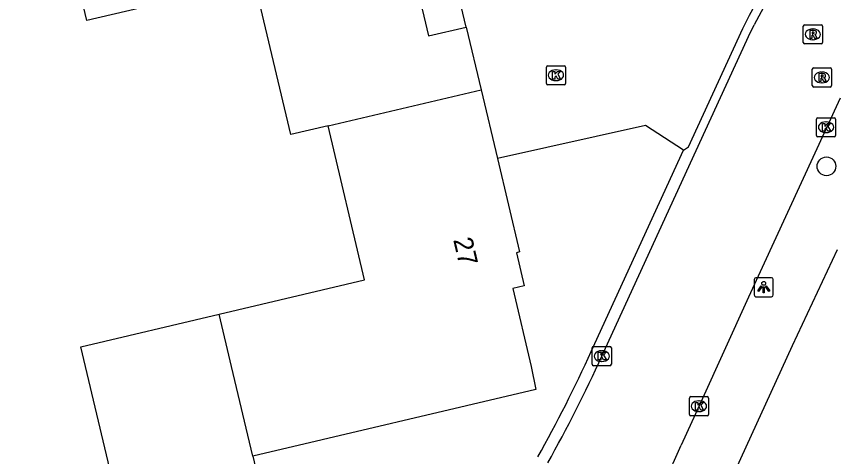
# Model space of a CAD drawing. Extents: x 157663 to 158496, y 379212 to 380934.
# Drawn here: x 158204.55 to 158247.41, y 380495.28 to 380518.31 of the extents above; entities that cross this region are included whole.
import ezdxf

# ---------------------------------------------------------------- set-up
doc = ezdxf.new("R2010")
doc.units = 0
for name, color, linetype in [('IMGEO_Boom', 7, 'Continuous'), ('IMGEO_Kolk', 7, 'Continuous'), ('IMGEO_Lichtpunt', 7, 'Continuous'), ('IMGEO_Pand', 7, 'Continuous'), ('IMGEO_Pand_nummerreeks', 7, 'Continuous'), ('IMGEO_Rijbaan_lokaal_open', 7, 'Continuous'), ('IMGEO_Rioolput', 7, 'Continuous'), ('IMGEO_Voetpad_open', 7, 'Continuous')]:
    doc.layers.add(name, color=color, linetype=linetype)

msp = doc.modelspace()

# ---------------------------------------------------------------- linework, layer by layer
at = {"layer": 'IMGEO_Boom'}
msp.add_circle((158246.885, 380510.466), 0.489, dxfattribs=at)
at = {"layer": 'IMGEO_Kolk'}
for p, q in [((158232.248, 380514.804), (158232.248, 380515.656)), ((158232.323, 380515.73), (158233.175, 380515.73)), ((158232.736, 380515.51), (158232.761, 380515.51)), ((158233.249, 380515.656), (158233.249, 380514.804)), ((158232.759, 380514.95), (158232.734, 380514.95)), ((158233.175, 380514.73), (158232.323, 380514.73)), ((158246.362, 380512.082), (158246.362, 380512.934)), ((158246.437, 380513.008), (158247.289, 380513.008)), ((158246.85, 380512.788), (158246.875, 380512.788)), ((158247.363, 380512.934), (158247.363, 380512.082)), ((158247.289, 380512.008), (158246.437, 380512.008)), ((158246.873, 380512.228), (158246.848, 380512.228)), ((158234.641, 380500.113), (158234.641, 380500.965)), ((158234.716, 380501.039), (158235.568, 380501.039)), ((158235.129, 380500.819), (158235.154, 380500.819)), ((158235.642, 380500.965), (158235.642, 380500.113)), ((158235.568, 380500.039), (158234.716, 380500.039)), ((158235.152, 380500.259), (158235.127, 380500.259)), ((158239.719, 380497.494), (158239.719, 380498.346)), ((158239.794, 380498.42), (158240.646, 380498.42)), ((158240.72, 380498.346), (158240.72, 380497.494)), ((158240.207, 380498.2), (158240.232, 380498.2)), ((158240.646, 380497.42), (158239.794, 380497.42)), ((158240.23, 380497.64), (158240.205, 380497.64))]:
    msp.add_line(p, q, dxfattribs=at)
for points in [[(158232.248, 380514.804), (158232.248, 380515.656)], [(158232.323, 380515.73), (158233.175, 380515.73)], [(158232.569, 380515.43), (158232.692, 380515.43), (158232.692, 380515.279), (158232.822, 380515.43), (158232.986, 380515.43), (158232.84, 380515.279), (158232.993, 380515.03), (158232.841, 380515.03), (158232.756, 380515.194), (158232.692, 380515.127), (158232.692, 380515.03), (158232.569, 380515.03), (158232.569, 380515.43)], [(158233.249, 380515.656), (158233.249, 380514.804)], [(158233.175, 380514.73), (158232.323, 380514.73)], [(158246.362, 380512.082), (158246.362, 380512.934)], [(158246.437, 380513.008), (158247.289, 380513.008)], [(158247.363, 380512.934), (158247.363, 380512.082)], [(158246.683, 380512.708), (158246.806, 380512.708), (158246.806, 380512.557), (158246.936, 380512.708), (158247.1, 380512.708), (158246.954, 380512.557), (158247.107, 380512.308), (158246.955, 380512.308), (158246.87, 380512.472), (158246.806, 380512.405), (158246.806, 380512.308), (158246.683, 380512.308), (158246.683, 380512.708)], [(158247.289, 380512.008), (158246.437, 380512.008)], [(158234.641, 380500.113), (158234.641, 380500.965)], [(158234.716, 380501.039), (158235.568, 380501.039)], [(158235.642, 380500.965), (158235.642, 380500.113)], [(158234.962, 380500.739), (158235.085, 380500.739), (158235.085, 380500.588), (158235.215, 380500.739), (158235.379, 380500.739), (158235.233, 380500.588), (158235.386, 380500.339), (158235.234, 380500.339), (158235.149, 380500.503), (158235.085, 380500.436), (158235.085, 380500.339), (158234.962, 380500.339), (158234.962, 380500.739)], [(158235.568, 380500.039), (158234.716, 380500.039)], [(158239.719, 380497.494), (158239.719, 380498.346)], [(158239.794, 380498.42), (158240.646, 380498.42)], [(158240.72, 380498.346), (158240.72, 380497.494)], [(158240.04, 380498.12), (158240.163, 380498.12), (158240.163, 380497.969), (158240.293, 380498.12), (158240.457, 380498.12), (158240.311, 380497.969), (158240.464, 380497.72), (158240.312, 380497.72), (158240.227, 380497.884), (158240.163, 380497.817), (158240.163, 380497.72), (158240.04, 380497.72), (158240.04, 380498.12)], [(158240.646, 380497.42), (158239.794, 380497.42)]]:
    msp.add_lwpolyline(points, dxfattribs=at)
for centre, start, end in [((158232.325, 380515.654), 91.552, 178.448), ((158232.325, 380515.654), 91.552, 178.448), ((158233.173, 380515.654), 1.552, 88.448), ((158233.173, 380515.654), 1.552, 88.448), ((158232.325, 380514.806), 181.552, 268.448), ((158232.325, 380514.806), 181.552, 268.448), ((158233.173, 380514.806), 271.552, 358.448), ((158233.173, 380514.806), 271.552, 358.448), ((158246.439, 380512.932), 91.552, 178.448), ((158246.439, 380512.932), 91.552, 178.448), ((158247.287, 380512.932), 1.552, 88.448), ((158247.287, 380512.932), 1.552, 88.448), ((158246.439, 380512.084), 181.552, 268.448), ((158246.439, 380512.084), 181.552, 268.448), ((158247.287, 380512.084), 271.552, 358.448), ((158247.287, 380512.084), 271.552, 358.448), ((158234.718, 380500.963), 91.552, 178.448), ((158234.718, 380500.963), 91.552, 178.448), ((158235.566, 380500.963), 1.552, 88.448), ((158235.566, 380500.963), 1.552, 88.448), ((158234.718, 380500.115), 181.552, 268.448), ((158234.718, 380500.115), 181.552, 268.448), ((158235.566, 380500.115), 271.552, 358.448), ((158235.566, 380500.115), 271.552, 358.448), ((158239.796, 380498.344), 91.552, 178.448), ((158239.796, 380498.344), 91.552, 178.448), ((158240.644, 380498.344), 1.552, 88.448), ((158240.644, 380498.344), 1.552, 88.448), ((158239.796, 380497.496), 181.552, 268.448), ((158239.796, 380497.496), 181.552, 268.448), ((158240.644, 380497.496), 271.552, 358.448), ((158240.644, 380497.496), 271.552, 358.448)]:
    msp.add_arc(centre, 0.0765, start, end, dxfattribs=at)
for centre, major_axis, ratio, start_param, end_param in [((158232.735, 380515.23), (-0.387, 0.002), 0.722429, 4.712389, 7.853982), ((158232.76, 380515.23), (-0.39, 0.002), 0.717154, 1.570796, 4.712389), ((158246.849, 380512.508), (-0.387, 0.002), 0.722429, 4.712389, 7.853982), ((158246.874, 380512.508), (-0.39, 0.002), 0.717154, 1.570796, 4.712389), ((158235.128, 380500.539), (-0.387, 0.002), 0.722429, 4.712389, 7.853982), ((158235.153, 380500.539), (-0.39, 0.002), 0.717154, 1.570796, 4.712389), ((158240.206, 380497.92), (-0.387, 0.002), 0.722429, 4.712389, 7.853982), ((158240.231, 380497.92), (-0.39, 0.002), 0.717154, 1.570796, 4.712389)]:
    msp.add_ellipse(centre, major_axis=major_axis, ratio=ratio, start_param=start_param, end_param=end_param, dxfattribs=at)
at = {"layer": 'IMGEO_Lichtpunt'}
for p, q in [((158244.008, 380504.642), (158243.2, 380504.642)), ((158244.008, 380504.642), (158243.2, 380504.642)), ((158243.106, 380504.547), (158243.106, 380503.74)), ((158243.106, 380504.547), (158243.106, 380503.74)), ((158244.102, 380503.74), (158244.102, 380504.547)), ((158244.102, 380503.74), (158244.102, 380504.547)), ((158243.2, 380503.646), (158244.008, 380503.646)), ((158243.2, 380503.646), (158244.008, 380503.646))]:
    msp.add_line(p, q, dxfattribs=at)
for points in [[(158243.48, 380504.211), (158243.519, 380504.183), (158243.331, 380503.921), (158243.293, 380503.948), (158243.48, 380504.211)], [(158243.582, 380504.163), (158243.629, 380504.163), (158243.629, 380503.841), (158243.582, 380503.841), (158243.582, 380504.163)], [(158243.692, 380504.183), (158243.73, 380504.21), (158243.917, 380503.948), (158243.878, 380503.92), (158243.692, 380504.183)]]:
    msp.add_lwpolyline(points, dxfattribs=at)
msp.add_circle((158243.605, 380504.345), 0.0994, dxfattribs=at)
for centre, start, end in [((158243.2, 380504.547), 90, 180), ((158243.2, 380504.547), 90, 180), ((158244.008, 380504.547), 0, 90), ((158244.008, 380504.547), 0, 90), ((158243.2, 380503.74), 180, 270), ((158243.2, 380503.74), 180, 270), ((158244.008, 380503.74), 270, 0), ((158244.008, 380503.74), 270, 360)]:
    msp.add_arc(centre, 0.0946, start, end, dxfattribs=at)
at = {"layer": 'IMGEO_Pand'}
for points in [[(158220.849, 380512.586), (158218.887, 380512.123), (158216.994, 380520.152), (158208.234, 380518.086), (158206.561, 380525.179), (158222.48, 380528.933), (158223.648, 380523.983), (158224.253, 380524.126), (158224.748, 380522.028), (158224.955, 380522.077), (158226.095, 380517.285), (158228.061, 380517.741)], [(158228.061, 380517.741), (158228.842, 380514.468)], [(158220.849, 380512.586), (158228.842, 380514.468)], [(158228.842, 380514.468), (158229.701, 380510.871)], [(158215.154, 380502.738), (158222.749, 380504.529), (158220.849, 380512.586)], [(158229.701, 380510.871), (158230.849, 380505.985), (158230.682, 380505.946), (158231.09, 380504.219), (158230.488, 380504.077), (158231.45, 380500), (158231.694, 380498.797), (158216.91, 380495.301)], [(158202.404, 380488.204), (158201.707, 380491.345), (158209.759, 380493.249), (158208.154, 380500), (158207.911, 380501.03), (158215.154, 380502.738)], [(158216.91, 380495.301), (158215.8, 380500), (158215.154, 380502.738)], [(158216.91, 380495.301), (158218.736, 380487.571), (158213.719, 380486.384), (158213.864, 380485.77), (158211.883, 380485.301), (158212.009, 380485.167), (158207.204, 380484.03), (158207.903, 380481.075), (158204.29, 380480.221)]]:
    msp.add_lwpolyline(points, dxfattribs=at)
at = {"layer": 'IMGEO_Rijbaan_lokaal_open'}
for points in [[(158235.142, 380500.539), (158240.071, 380511.301), (158242.921, 380517.489), (158243.014, 380517.675), (158243.108, 380517.861)], [(158247.594, 380514.038), (158242.804, 380503.631), (158240.314, 380498.123), (158239.292, 380495.89)]]:
    msp.add_lwpolyline(points, dxfattribs=at)
for centre, radius, start, end in [((158266.453, 380505.943), 26.211, 143.981, 152.9559), ((158172.497, 380528.74), 68.7, 330.54129, 335.76372), ((158208.922, 380508.867), 33.027, 317.7178, 336.8638)]:
    msp.add_arc(centre, radius, start, end, dxfattribs=at)
at = {"layer": 'IMGEO_Rioolput'}
for p, q in [((158245.672, 380516.943), (158245.672, 380517.795)), ((158245.747, 380517.869), (158246.599, 380517.869)), ((158246.16, 380517.649), (158246.185, 380517.649)), ((158246.673, 380517.795), (158246.673, 380516.943)), ((158246.183, 380517.089), (158246.158, 380517.089)), ((158246.599, 380516.869), (158245.747, 380516.869)), ((158246.144, 380514.688), (158246.144, 380515.54)), ((158246.219, 380515.614), (158247.071, 380515.614)), ((158246.632, 380515.394), (158246.657, 380515.394)), ((158247.145, 380515.54), (158247.145, 380514.688)), ((158247.071, 380514.614), (158246.219, 380514.614)), ((158246.655, 380514.834), (158246.63, 380514.834))]:
    msp.add_line(p, q, dxfattribs=at)
for points in [[(158245.672, 380516.943), (158245.672, 380517.795)], [(158245.747, 380517.869), (158246.599, 380517.869)], [(158246.261, 380517.567), (158246.009, 380517.569), (158246.009, 380517.169)], [(158246.673, 380517.795), (158246.673, 380516.943)], [(158246.009, 380517.169), (158246.133, 380517.169), (158246.133, 380517.331), (158246.144, 380517.331)], [(158246.187, 380517.488), (158246.133, 380517.488), (158246.133, 380517.407)], [(158246.133, 380517.407), (158246.185, 380517.407)], [(158246.191, 380517.302), (158246.262, 380517.169), (158246.402, 380517.169), (158246.337, 380517.295)], [(158246.599, 380516.869), (158245.747, 380516.869)], [(158246.144, 380514.688), (158246.144, 380515.54)], [(158246.219, 380515.614), (158247.071, 380515.614)], [(158247.145, 380515.54), (158247.145, 380514.688)], [(158246.733, 380515.312), (158246.481, 380515.314), (158246.481, 380514.914)], [(158246.481, 380514.914), (158246.605, 380514.914), (158246.605, 380515.076), (158246.616, 380515.076)], [(158246.659, 380515.233), (158246.605, 380515.233), (158246.605, 380515.152)], [(158246.605, 380515.152), (158246.657, 380515.152)], [(158246.663, 380515.047), (158246.734, 380514.914), (158246.874, 380514.914), (158246.809, 380515.04)], [(158247.071, 380514.614), (158246.219, 380514.614)]]:
    msp.add_lwpolyline(points, dxfattribs=at)
for centre, radius, start, end in [((158245.749, 380517.793), 0.0765, 91.552, 178.448), ((158245.749, 380517.793), 0.0765, 91.552, 178.448), ((158246.26, 380517.457), 0.109, 350.3612, 89.416), ((158246.597, 380517.793), 0.0765, 1.552, 88.448), ((158246.597, 380517.793), 0.0765, 1.552, 88.448), ((158246.143, 380517.278), 0.0533, 26.0293, 88.6989), ((158246.169, 380517.596), 0.19, 274.7715, 282.9687), ((158246.193, 380517.392), 0.0964, 77.0061, 93.1865), ((158246.207, 380517.449), 0.0378, 276.6634, 79.6772), ((158246.258, 380517.457), 0.112, 277.5842, 350.9817), ((158246.242, 380517.242), 0.108, 29.5134, 73.7905), ((158245.749, 380516.945), 0.0765, 181.552, 268.448), ((158245.749, 380516.945), 0.0765, 181.552, 268.448), ((158246.597, 380516.945), 0.0765, 271.552, 358.448), ((158246.597, 380516.945), 0.0765, 271.552, 358.448), ((158246.221, 380515.538), 0.0765, 91.552, 178.448), ((158246.221, 380515.538), 0.0765, 91.552, 178.448), ((158247.069, 380515.538), 0.0765, 1.552, 88.448), ((158247.069, 380515.538), 0.0765, 1.552, 88.448), ((158246.615, 380515.023), 0.0533, 26.0293, 88.6989), ((158246.641, 380515.341), 0.19, 274.7715, 282.9687), ((158246.665, 380515.137), 0.0964, 77.0061, 93.1865), ((158246.679, 380515.194), 0.0378, 276.6634, 79.6772), ((158246.732, 380515.202), 0.109, 350.3612, 89.416), ((158246.73, 380515.202), 0.112, 277.5842, 350.9817), ((158246.714, 380514.987), 0.108, 29.5134, 73.7905), ((158246.221, 380514.69), 0.0765, 181.552, 268.448), ((158246.221, 380514.69), 0.0765, 181.552, 268.448), ((158247.069, 380514.69), 0.0765, 271.552, 358.448), ((158247.069, 380514.69), 0.0765, 271.552, 358.448)]:
    msp.add_arc(centre, radius, start, end, dxfattribs=at)
for centre, major_axis, ratio, start_param, end_param in [((158246.159, 380517.369), (-0.387, 0.002), 0.722429, 4.712389, 7.853982), ((158246.184, 380517.369), (-0.39, 0.002), 0.717154, 1.570796, 4.712389), ((158246.631, 380515.114), (-0.387, 0.002), 0.722429, 4.712389, 7.853982), ((158246.656, 380515.114), (-0.39, 0.002), 0.717154, 1.570796, 4.712389)]:
    msp.add_ellipse(centre, major_axis=major_axis, ratio=ratio, start_param=start_param, end_param=end_param, dxfattribs=at)
at = {"layer": 'IMGEO_Voetpad_open'}
for points in [[(158228.061, 380517.741), (158218.496, 380557.919)], [(158239.414, 380511.303), (158239.674, 380511.491), (158242.512, 380517.683), (158242.859, 380518.366), (158243.226, 380519.039), (158244.019, 380520.35), (158244.887, 380521.613)], [(158239.414, 380511.303), (158237.435, 380512.602), (158229.701, 380510.871)], [(158234.589, 380500.786), (158239.414, 380511.303)], [(158241.856, 380493.971), (158245.11, 380501.089), (158247.453, 380506.107)]]:
    msp.add_lwpolyline(points, dxfattribs=at)
msp.add_arc((158173.184, 380528.41), 67.333, 330.51164, 335.77847, dxfattribs=at)

# ---------------------------------------------------------------- texts
at = {"layer": 'IMGEO_Pand_nummerreeks'}
msp.add_text('27', height=1, rotation=283.2683, dxfattribs=at).set_placement((158227.373, 380506.628))

doc.saveas('drawing.dxf')
